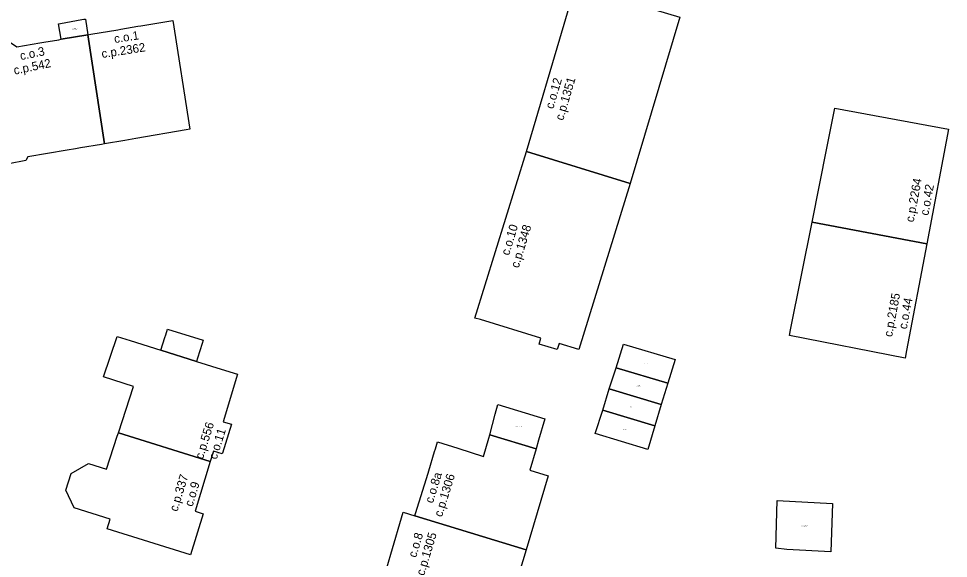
# Model space of a CAD drawing. Extents: x -600391 to -599491, y -1160176 to -1159402.
# Drawn here: x -600005.8 to -599897.9, y -1159547.5 to -1159485 of the extents above; entities that cross this region are included whole.
import ezdxf

# ---------------------------------------------------------------- set-up
doc = ezdxf.new("R2010")
doc.units = 0
for name, color, linetype in [('Level 10', 7, 'Continuous'), ('Level 12', 7, 'Continuous'), ('Level 24', 7, 'Continuous'), ('Level 25', 7, 'Continuous'), ('Level 61', 7, 'Continuous'), ('Level 62', 7, 'Continuous')]:
    doc.layers.add(name, color=color, linetype=linetype)

msp = doc.modelspace()

# ---------------------------------------------------------------- linework, layer by layer
at = {"layer": 'Level 61'}
for points in [[(-599942.5, -1159485.62), (-599941.33, -1159481.65)], [(-600000.91, -1159485.55), (-599998.43, -1159485.11)], [(-599998.43, -1159485.11), (-599998.21, -1159485.07)], [(-599998.21, -1159485.07), (-599998.02, -1159485.04)], [(-599998.02, -1159485.04), (-599997.74, -1159486.86)], [(-599991.59, -1159485.82), (-599987.88, -1159485.19)], [(-599987.88, -1159485.19), (-599985.93, -1159497.81)], [(-599929.09, -1159484.81), (-599934.87, -1159504.09)], [(-600001.14, -1159485.59), (-600000.91, -1159485.55)], [(-600000.82, -1159487.37), (-600001.14, -1159485.59)], [(-599997.39, -1159486.8), (-599994.25, -1159486.27)], [(-599994.25, -1159486.27), (-599993.91, -1159486.21)], [(-599993.91, -1159486.21), (-599991.93, -1159485.88)], [(-599991.93, -1159485.88), (-599991.59, -1159485.82)], [(-599946.86, -1159500.37), (-599942.5, -1159485.62)], [(-600002.83, -1159487.73), (-600001.12, -1159487.44)], [(-600001.12, -1159487.44), (-600000.82, -1159487.37)], [(-600000.82, -1159487.37), (-599997.74, -1159486.86)], [(-599997.74, -1159486.86), (-600000.82, -1159487.37)], [(-599997.74, -1159486.86), (-599997.39, -1159486.8)], [(-599997.74, -1159486.86), (-599995.81, -1159499.5)], [(-599995.81, -1159499.5), (-599997.74, -1159486.86)], [(-600005.98, -1159488.26), (-600003.32, -1159487.81)], [(-600003.32, -1159487.81), (-600002.83, -1159487.73)], [(-599912.04, -1159500), (-599911.12, -1159495.38)], [(-599911.12, -1159495.38), (-599897.95, -1159497.79)], [(-599986.32, -1159497.87), (-599992.18, -1159498.88)], [(-599985.93, -1159497.81), (-599986.32, -1159497.87)], [(-599897.95, -1159497.79), (-599900.46, -1159511.06)], [(-599995.81, -1159499.5), (-599996.15, -1159499.56)], [(-599993.44, -1159499.09), (-599995.81, -1159499.5)], [(-599992.18, -1159498.88), (-599993.44, -1159499.09)], [(-600000.14, -1159500.24), (-600004.68, -1159501.02)], [(-599999.19, -1159500.08), (-600000.14, -1159500.24)], [(-599998.59, -1159499.97), (-599999.19, -1159500.08)], [(-599996.15, -1159499.56), (-599998.59, -1159499.97)], [(-599952.85, -1159519.68), (-599946.86, -1159500.37)], [(-599946.86, -1159500.37), (-599934.87, -1159504.09)], [(-599934.87, -1159504.09), (-599946.86, -1159500.37)], [(-599913.75, -1159508.55), (-599912.04, -1159500)], [(-600004.93, -1159501.44), (-600006.89, -1159501.81)], [(-600004.68, -1159501.02), (-600004.93, -1159501.44)], [(-599934.87, -1159504.09), (-599940.79, -1159523.33)], [(-599916.25, -1159521.06), (-599913.75, -1159508.55)], [(-599913.75, -1159508.55), (-599900.46, -1159511.06)], [(-599900.46, -1159511.06), (-599913.75, -1159508.55)], [(-599900.46, -1159511.06), (-599902.8, -1159523.42)], [(-599952.22, -1159519.83), (-599952.85, -1159519.68)], [(-599945.23, -1159522.01), (-599952.22, -1159519.83)], [(-599988.7, -1159521.61), (-599988.49, -1159520.95)], [(-599988.49, -1159520.95), (-599984.37, -1159522.24)], [(-599916.38, -1159521.71), (-599916.25, -1159521.06)], [(-599995.92, -1159526.49), (-599994.33, -1159521.82)], [(-599994.33, -1159521.82), (-599992.84, -1159522.29)], [(-599989.26, -1159523.41), (-599988.8, -1159521.94)], [(-599988.8, -1159521.94), (-599988.7, -1159521.61)], [(-599945.39, -1159522.7), (-599945.23, -1159522.01)], [(-599902.97, -1159524.34), (-599916.38, -1159521.71)], [(-599992.84, -1159522.29), (-599989.26, -1159523.41)], [(-599984.49, -1159522.62), (-599985.03, -1159524.32)], [(-599984.37, -1159522.24), (-599984.49, -1159522.62)], [(-599943.32, -1159523.32), (-599945.39, -1159522.7)], [(-599943.09, -1159522.63), (-599943.32, -1159523.32)], [(-599940.79, -1159523.33), (-599943.09, -1159522.63)], [(-599936.49, -1159525.45), (-599935.63, -1159522.71)], [(-599935.63, -1159522.71), (-599929.65, -1159524.47)], [(-599989.26, -1159523.41), (-599985.15, -1159524.7)], [(-599985.15, -1159524.7), (-599989.26, -1159523.41)], [(-599902.8, -1159523.42), (-599902.97, -1159524.34)], [(-599985.03, -1159524.32), (-599985.15, -1159524.7)], [(-599985.15, -1159524.7), (-599982.27, -1159525.6)], [(-599929.65, -1159524.47), (-599930.48, -1159527.22)], [(-599982.27, -1159525.6), (-599980.39, -1159526.19)], [(-599980.39, -1159526.19), (-599982.04, -1159531.68)], [(-599937.27, -1159527.89), (-599936.49, -1159525.45)], [(-599936.49, -1159525.45), (-599930.48, -1159527.22)], [(-599930.48, -1159527.22), (-599936.49, -1159525.45)], [(-599992.45, -1159527.59), (-599995.92, -1159526.49)], [(-599930.48, -1159527.22), (-599931.24, -1159529.69)], [(-599994.19, -1159532.96), (-599992.45, -1159527.59)], [(-599938.04, -1159530.34), (-599937.27, -1159527.89)], [(-599931.24, -1159529.69), (-599937.27, -1159527.89)], [(-599937.27, -1159527.89), (-599931.24, -1159529.69)], [(-599950.5, -1159530.82), (-599950.2, -1159529.69)], [(-599950.2, -1159529.69), (-599944.75, -1159531.34)], [(-599931.24, -1159529.69), (-599931.99, -1159532.16)], [(-599938.9, -1159533.06), (-599938.04, -1159530.34)], [(-599938.04, -1159530.34), (-599931.99, -1159532.16)], [(-599931.99, -1159532.16), (-599938.04, -1159530.34)], [(-599982.04, -1159531.68), (-599981.07, -1159531.98)], [(-599951.13, -1159533.22), (-599950.5, -1159530.82)], [(-599944.75, -1159531.34), (-599945.49, -1159533.81)], [(-599981.07, -1159531.98), (-599982.12, -1159535.32)], [(-599931.99, -1159532.16), (-599932.82, -1159534.91)], [(-599995.56, -1159537.19), (-599994.34, -1159533.35)], [(-599994.34, -1159533.35), (-599994.19, -1159532.96)], [(-599983.54, -1159536.28), (-599994.19, -1159532.96)], [(-599994.19, -1159532.96), (-599983.54, -1159536.28)], [(-599957.42, -1159534.81), (-599957.2, -1159534)], [(-599957.2, -1159534), (-599954.85, -1159534.75)], [(-599951.85, -1159535.71), (-599951.24, -1159533.59)], [(-599951.24, -1159533.59), (-599951.13, -1159533.22)], [(-599945.75, -1159534.81), (-599951.13, -1159533.22)], [(-599951.13, -1159533.22), (-599945.75, -1159534.81)], [(-599945.49, -1159533.81), (-599945.75, -1159534.81)], [(-599932.82, -1159534.91), (-599938.9, -1159533.06)], [(-599957.53, -1159535.14), (-599957.42, -1159534.81)], [(-599954.85, -1159534.75), (-599951.85, -1159535.71)], [(-599945.75, -1159534.81), (-599946.5, -1159537.3)], [(-599983.18, -1159535.11), (-599983.54, -1159536.28)], [(-599982.15, -1159535.42), (-599983.18, -1159535.11)], [(-599982.12, -1159535.32), (-599982.15, -1159535.42)], [(-599958.2, -1159537.38), (-599957.53, -1159535.14)], [(-599999.69, -1159537.67), (-599997.65, -1159536.53)], [(-599997.65, -1159536.53), (-599995.56, -1159537.19)], [(-599983.54, -1159536.28), (-599985.3, -1159542.03)], [(-600000.28, -1159539.63), (-599999.69, -1159537.67)], [(-599959.73, -1159542.31), (-599958.29, -1159537.63)], [(-599958.29, -1159537.63), (-599958.2, -1159537.38)], [(-599944.36, -1159537.97), (-599946.9, -1159546.54)], [(-599946.5, -1159537.3), (-599944.36, -1159537.97)], [(-599999.34, -1159541.68), (-600000.28, -1159539.63)], [(-599917.95, -1159546.34), (-599917.79, -1159540.8)], [(-599917.79, -1159540.8), (-599911.38, -1159541.16)], [(-599911.38, -1159541.16), (-599911.59, -1159546.77)], [(-599995.17, -1159542.97), (-599999.34, -1159541.68)], [(-599984.38, -1159542.34), (-599985.82, -1159547.1)], [(-599985.3, -1159542.03), (-599984.38, -1159542.34)], [(-599962.61, -1159547.04), (-599961.17, -1159542.18)], [(-599961.17, -1159542.18), (-599959.84, -1159542.6)], [(-599959.84, -1159542.6), (-599959.73, -1159542.31)], [(-599959.84, -1159542.6), (-599946.9, -1159546.54)], [(-599946.9, -1159546.54), (-599959.84, -1159542.6)], [(-599995.5, -1159544.08), (-599995.17, -1159542.97)], [(-599985.82, -1159547.1), (-599995.5, -1159544.08)], [(-599946.9, -1159546.54), (-599949.25, -1159554.18)], [(-599916.67, -1159546.47), (-599917.95, -1159546.34)], [(-599911.59, -1159546.77), (-599916.67, -1159546.47)], [(-599963.43, -1159549.81), (-599962.61, -1159547.04)]]:
    msp.add_lwpolyline(points, dxfattribs=at)
at = {"layer": 'Level 62'}
for points in [[(-599946.86, -1159500.37), (-599942.5, -1159485.62), (-599941.33, -1159481.65), (-599941.19, -1159481.21), (-599929.09, -1159484.81), (-599934.87, -1159504.09), (-599946.86, -1159500.37)], [(-599998.43, -1159485.11), (-599998.21, -1159485.07), (-599998.02, -1159485.04), (-599997.74, -1159486.86), (-600000.82, -1159487.37), (-600001.14, -1159485.59), (-600000.91, -1159485.55), (-599998.43, -1159485.11)], [(-599991.93, -1159485.88), (-599991.59, -1159485.82), (-599987.88, -1159485.19), (-599985.93, -1159497.81), (-599986.32, -1159497.87), (-599992.18, -1159498.88), (-599993.44, -1159499.09), (-599995.81, -1159499.5), (-599997.74, -1159486.86), (-599997.39, -1159486.8), (-599994.25, -1159486.27), (-599993.91, -1159486.21), (-599991.93, -1159485.88)], [(-600003.32, -1159487.81), (-600002.83, -1159487.73), (-600001.12, -1159487.44), (-600000.82, -1159487.37), (-599997.74, -1159486.86), (-599995.81, -1159499.5), (-599996.15, -1159499.56), (-599998.59, -1159499.97), (-599999.19, -1159500.08), (-600000.14, -1159500.24), (-600004.68, -1159501.02), (-600004.93, -1159501.44), (-600006.89, -1159501.81), (-600008.07, -1159500.65), (-600008.3, -1159498.98), (-600007.82, -1159498.47), (-600007.93, -1159497.67), (-600008.91, -1159491.4), (-600009.54, -1159490.89), (-600009.76, -1159489.08), (-600008.99, -1159488.05), (-600006.84, -1159487.66), (-600005.98, -1159488.26), (-600003.32, -1159487.81)], [(-599900.46, -1159511.06), (-599913.75, -1159508.55), (-599912.04, -1159500), (-599911.12, -1159495.38), (-599897.95, -1159497.79), (-599900.46, -1159511.06)], [(-599952.85, -1159519.68), (-599946.86, -1159500.37), (-599934.87, -1159504.09), (-599940.79, -1159523.33), (-599943.09, -1159522.63), (-599943.32, -1159523.32), (-599945.39, -1159522.7), (-599945.23, -1159522.01), (-599952.22, -1159519.83), (-599952.85, -1159519.68)], [(-599916.38, -1159521.71), (-599916.25, -1159521.06), (-599913.75, -1159508.55), (-599900.46, -1159511.06), (-599902.8, -1159523.42), (-599902.97, -1159524.34), (-599916.38, -1159521.71)], [(-599988.8, -1159521.94), (-599988.7, -1159521.61), (-599988.49, -1159520.95), (-599984.37, -1159522.24), (-599984.49, -1159522.62), (-599985.03, -1159524.32), (-599985.15, -1159524.7), (-599989.26, -1159523.41), (-599988.8, -1159521.94)], [(-599994.19, -1159532.96), (-599992.45, -1159527.59), (-599995.92, -1159526.49), (-599994.33, -1159521.82), (-599992.84, -1159522.29), (-599989.26, -1159523.41), (-599985.15, -1159524.7), (-599982.27, -1159525.6), (-599980.39, -1159526.19), (-599982.04, -1159531.68), (-599981.07, -1159531.98), (-599982.12, -1159535.32), (-599982.15, -1159535.42), (-599983.18, -1159535.11), (-599983.54, -1159536.28), (-599994.19, -1159532.96)], [(-599930.48, -1159527.22), (-599936.49, -1159525.45), (-599935.63, -1159522.71), (-599929.65, -1159524.47), (-599930.48, -1159527.22)], [(-599930.48, -1159527.22), (-599931.24, -1159529.69), (-599937.27, -1159527.89), (-599936.49, -1159525.45), (-599930.48, -1159527.22)], [(-599938.04, -1159530.34), (-599937.27, -1159527.89), (-599931.24, -1159529.69), (-599931.99, -1159532.16), (-599938.04, -1159530.34)], [(-599945.49, -1159533.81), (-599945.75, -1159534.81), (-599951.13, -1159533.22), (-599950.5, -1159530.82), (-599950.2, -1159529.69), (-599944.75, -1159531.34), (-599945.49, -1159533.81)], [(-599938.04, -1159530.34), (-599931.99, -1159532.16), (-599932.82, -1159534.91), (-599938.9, -1159533.06), (-599938.04, -1159530.34)], [(-599994.34, -1159533.35), (-599994.19, -1159532.96), (-599983.54, -1159536.28), (-599985.3, -1159542.03), (-599984.38, -1159542.34), (-599985.82, -1159547.1), (-599995.5, -1159544.08), (-599995.17, -1159542.97), (-599999.34, -1159541.68), (-600000.28, -1159539.63), (-599999.69, -1159537.67), (-599997.65, -1159536.53), (-599995.56, -1159537.19), (-599994.34, -1159533.35)], [(-599957.53, -1159535.14), (-599957.42, -1159534.81), (-599957.2, -1159534), (-599954.85, -1159534.75), (-599951.85, -1159535.71), (-599951.24, -1159533.59), (-599951.13, -1159533.22), (-599945.75, -1159534.81), (-599946.5, -1159537.3), (-599944.36, -1159537.97), (-599946.9, -1159546.54), (-599959.84, -1159542.6), (-599959.73, -1159542.31), (-599958.29, -1159537.63), (-599958.2, -1159537.38), (-599957.53, -1159535.14)], [(-599911.59, -1159546.77), (-599916.67, -1159546.47), (-599917.95, -1159546.34), (-599917.79, -1159540.8), (-599911.38, -1159541.16), (-599911.59, -1159546.77)], [(-599961.17, -1159542.18), (-599959.84, -1159542.6), (-599946.9, -1159546.54), (-599949.25, -1159554.18), (-599962.14, -1159550.21), (-599963.43, -1159549.81), (-599962.61, -1159547.04), (-599961.17, -1159542.18)]]:
    msp.add_lwpolyline(points, dxfattribs=at)

# ---------------------------------------------------------------- texts
at = {"layer": 'Level 10'}
for s, rotation, p in [('c.o.1', 8.8529, (-599994.62, -1159487.83)), ('c.o.3', 11.8527, (-600005.51, -1159489.81)), ('c.o.12', 73.5131, (-599943.78, -1159495.52)), ('c.o.42', 79.3159, (-599900.29, -1159507.86)), ('c.o.10', 73.0944, (-599948.9, -1159512.49)), ('c.o.44', 79.2688, (-599902.78, -1159521.02)), ('c.o.11', 72.5725, (-599982.81, -1159536.12)), ('c.o.8a', 72.6685, (-599957.74, -1159541.2)), ('c.o.9', 72.9803, (-599985.61, -1159541.59)), ('c.o.8', 73.2014, (-599959.68, -1159547.49))]:
    msp.add_text(s, height=1, rotation=rotation, dxfattribs=at).set_placement(p)
at = {"layer": 'Level 12'}
for s, rotation, p in [('c.p.2362', 8.8529, (-599996.08, -1159489.56)), ('c.p.542', 11.8527, (-600006.24, -1159491.49)), ('c.p.1351', 73.5131, (-599942.63, -1159496.86)), ('c.p.2264', 79.3159, (-599901.98, -1159508.63)), ('c.p.1348', 73.0944, (-599947.79, -1159513.95)), ('c.p.2185', 79.2688, (-599904.49, -1159521.92)), ('c.p.556', 72.5725, (-599984.4, -1159536.1)), ('c.p.337', 72.9803, (-599987.36, -1159542.16)), ('c.p.1306', 72.6685, (-599956.68, -1159542.79)), ('c.p.1305', 73.2014, (-599958.75, -1159549.59))]:
    msp.add_text(s, height=1, rotation=rotation, dxfattribs=at).set_placement(p)
at = {"layer": 'Level 24'}
for s, p in [('c.z.217', (-599933.3, -1159524.97)), ('c.z.298', (-599934.11, -1159527.57)), ('c.z.308', (-599934.87, -1159530.03)), ('c.z.293', (-599935.68, -1159532.63))]:
    msp.add_text(s, height=0.1, dxfattribs=at).set_placement(p)
at = {"layer": 'Level 25'}
for s, p in [('c.pp.542_A', (-599999.64, -1159486.23)), ('c.pp.1306_A', (-599948.17, -1159532.27)), ('c.pp.2582_A', (-599915, -1159543.79))]:
    msp.add_text(s, height=0.1, dxfattribs=at).set_placement(p)

doc.saveas('drawing.dxf')
